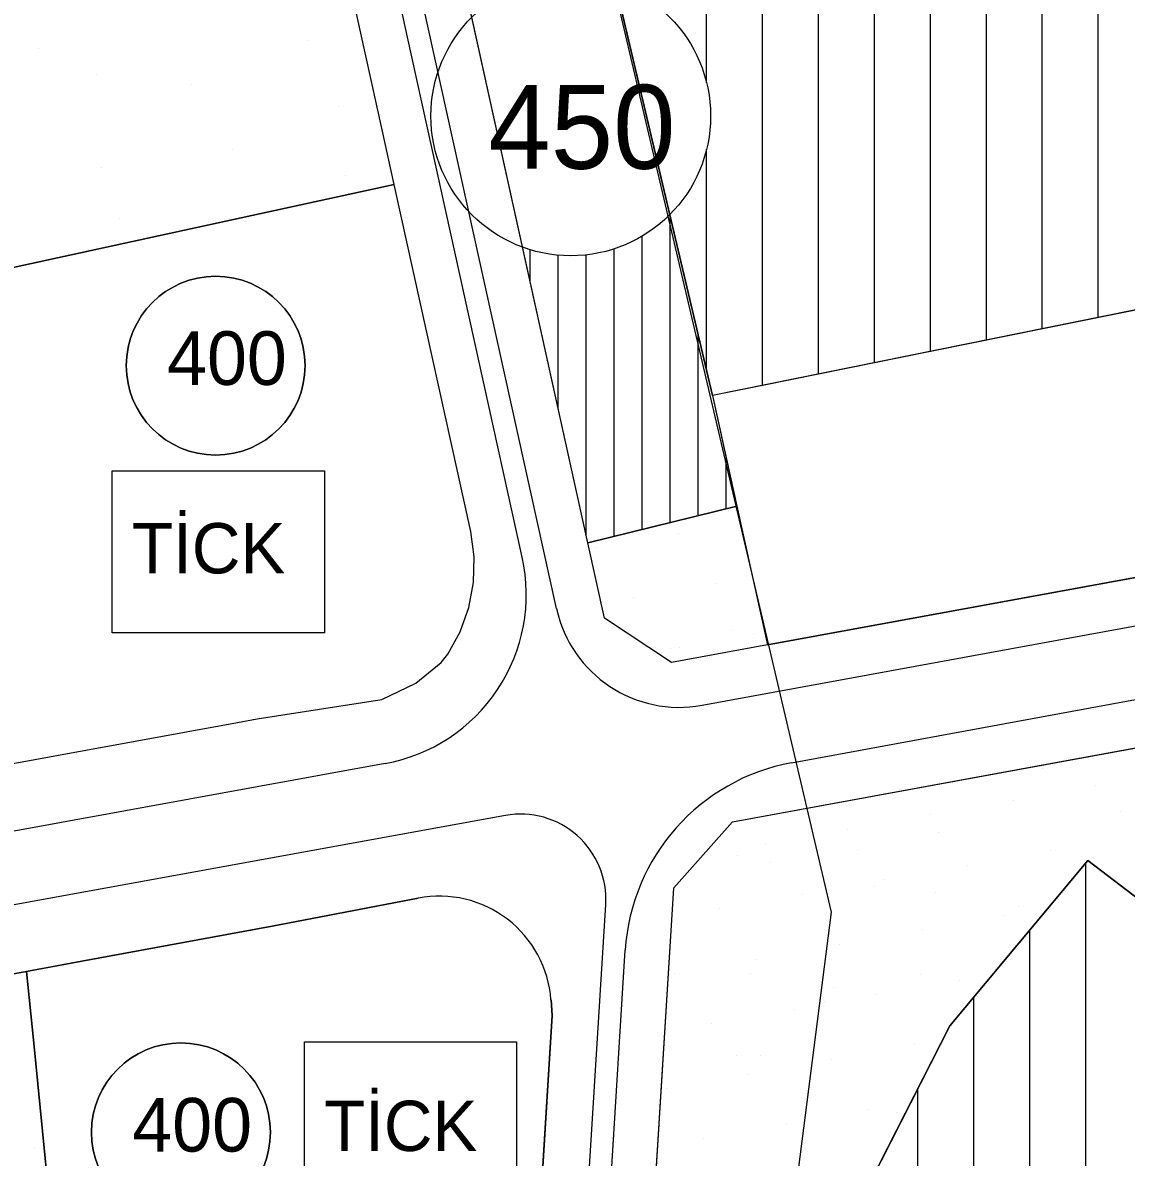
# Model space of a CAD drawing. Extents: x 419109 to 421295, y 4452223 to 4457798.
# Drawn here: x 420367.7 to 420565, y 4453711.7 to 4453914.6 of the extents above; entities that cross this region are included whole.
import ezdxf

# ---------------------------------------------------------------- set-up
doc = ezdxf.new("R2010")
doc.units = 0
for name, color, linetype in [('ADA', 7, 'Continuous'), ('ADAKENARI', 7, 'Continuous'), ('Default', 7, 'Continuous'), ('KALDIRIM', 7, 'Continuous'), ('LJ_SEMBOL', 7, 'Continuous'), ('PL_AYA_PARK_DINLENME', 7, 'Continuous'), ('PL_K_TALI_IS_MRK', 7, 'Continuous'), ('PL_KON_MEV_350', 7, 'Continuous'), ('PL_KON_MEV_450', 7, 'Continuous'), ('PL_TİCK', 7, 'Continuous'), ('SM_DAIRE', 7, 'Continuous'), ('SM_TAKS', 7, 'Continuous'), ('SN_KENTSEL_DONUSUM', 7, 'Continuous'), ('TR_ORTAYOGUNKONUT', 7, 'Continuous'), ('TR_PARKALANI', 7, 'Continuous'), ('TR_TALIISMERK', 7, 'Continuous'), ('TR_TİCK', 7, 'Continuous'), ('TR_YUKSEKYOGUNKONUT', 7, 'Continuous')]:
    doc.layers.add(name, color=color, linetype=linetype)

# ---------------------------------------------------------------- blocks, each defined once
blk = doc.blocks.new('POINT_DISPLAY')
at = {"layer": 'Default'}
blk.add_line((0, 0), (0, 0), dxfattribs=at)

msp = doc.modelspace()

# ---------------------------------------------------------------- linework, layer by layer
at = {"layer": 'ADA'}
for p, q in [((420458.18, 4453987.01), (420491, 4453847.88)), ((420635.91, 4453877.22), (420491, 4453847.88)), ((420491, 4453847.88), (420495.37, 4453828.12)), ((420468.74, 4453821.56), (420495.37, 4453828.12)), ((420495.37, 4453828.12), (420500.86, 4453803.3)), ((420533.43, 4453735.19), (420558.1, 4453764.74)), ((420558.1, 4453764.74), (420671.71, 4453678.09)), ((420475.5, 4453621.14), (420533.43, 4453735.19))]:
    msp.add_line(p, q, dxfattribs=at)
at = {"layer": 'ADAKENARI'}
for p, q in [((420468.74, 4453821.56), (420433.46, 4453981.47)), ((420637.1, 4453828.32), (420500.86, 4453803.3)), ((420471.7, 4453808.1), (420468.74, 4453821.56)), ((420483.69, 4453800.14), (420471.7, 4453808.1)), ((420500.86, 4453803.3), (420483.69, 4453800.14)), ((420494.6, 4453771.64), (420602.26, 4453791.42)), ((420484.14, 4453759.86), (420494.6, 4453771.64)), ((420475.5, 4453621.14), (420484.14, 4453759.86)), ((420412.32, 4453752.98), (420438.42, 4453758.01)), ((420378.31, 4453746.73), (420412.32, 4453752.98)), ((420352.47, 4453741.99), (420378.31, 4453746.73)), ((420462.16, 4453739.85), (420462.36, 4453737.04)), ((420462.36, 4453737.04), (420459.23, 4453686.05))]:
    msp.add_line(p, q, dxfattribs=at)
for points in [[(420431.97, 4453895.41), (420411.52, 4453988.12), (420405.55, 4453991.97), (420329.76, 4453975.85), (420335.42, 4453942.99), (420348.53, 4453867.02), (420352.56, 4453867.9), (420434.12, 4453885.64), (420431.97, 4453895.41)], [(420406.09, 4453789.45), (420409.61, 4453790.07), (420431.89, 4453793.55), (420437.99, 4453796.49), (420442.54, 4453800.15), (420443.72, 4453801.66), (420445.94, 4453805.66), (420447.49, 4453809.97), (420448.33, 4453814.46), (420448.44, 4453819.04), (420447.81, 4453823.57), (420434.12, 4453885.64), (420352.56, 4453867.9), (420364.99, 4453781.9), (420379, 4453784.48), (420406.09, 4453789.45)], [(420368.42, 4453744.92), (420369.63, 4453732.7), (420375.68, 4453671.57)]]:
    msp.add_lwpolyline(points, dxfattribs=at)
msp.add_arc((420442.21, 4453738.37), 20, 4.2381, 100.9133, dxfattribs=at)
at = {"layer": 'KALDIRIM'}
for p, q in [((420463.14, 4453809.79), (420412.99, 4454037.15)), ((420436.51, 4453911.97), (420426.44, 4453957.63)), ((420457.02, 4453818.98), (420436.51, 4453911.97)), ((420489.17, 4453792.51), (420636.28, 4453819.52)), ((420505.17, 4453782.23), (420640.83, 4453807.14)), ((420432.49, 4453782.09), (420172.91, 4453734.83)), ((420454.01, 4453772.8), (420174.53, 4453721.91)), ((420467.28, 4453682.14), (420471.93, 4453756.87)), ((420467.61, 4453623.09), (420475.43, 4453748.7))]:
    msp.add_line(p, q, dxfattribs=at)
for centre, radius, start, end in [((420426.98, 4453812.35), 30.76, 280.3188, 12.4386), ((420485.11, 4453814.64), 22.5, 192.4386, 280.4062), ((420511.75, 4453746.44), 36.39, 100.4062, 176.4375), ((420456.74, 4453757.82), 15.22, 356.4375, 100.3188)]:
    msp.add_arc(centre, radius, start, end, dxfattribs=at)
at = {"layer": 'LJ_SEMBOL'}
for points in [[(420383.73, 4453834.41), (420421.67, 4453834.41), (420421.67, 4453805.47), (420383.73, 4453805.47)], [(420418.07, 4453732.3), (420456, 4453732.3), (420456, 4453703.37), (420418.07, 4453703.37)]]:
    msp.add_lwpolyline(points, close=True, dxfattribs=at)
at = {"layer": 'PL_AYA_PARK_DINLENME'}
for points in [[(420434.12, 4453885.64), (420431.97, 4453895.41), (420411.52, 4453988.12), (420405.55, 4453991.97), (420329.76, 4453975.85), (420335.42, 4453942.99), (420348.53, 4453867.02), (420352.56, 4453867.9), (420434.12, 4453885.64)], [(420367.01, 4453670.59), (420375.68, 4453671.57), (420369.63, 4453732.7), (420368.42, 4453744.92), (420352.63, 4453742.02), (420352.8, 4453740.33), (420359.83, 4453669.27)]]:
    msp.add_lwpolyline(points, dxfattribs=at)
for points in [[(420468.74, 4453821.56), (420495.37, 4453828.12), (420500.86, 4453803.3), (420483.69, 4453800.14), (420471.7, 4453808.1)], [(420672.26, 4453752.98), (420673.7, 4453751.17), (420675.18, 4453749.38), (420676.72, 4453747.64), (420678.29, 4453745.94), (420679.91, 4453744.28), (420681.56, 4453742.66), (420683.26, 4453741.08), (420685, 4453739.54), (420706.63, 4453720.9), (420671.71, 4453678.09), (420558.1, 4453764.74), (420533.43, 4453735.19), (420475.5, 4453621.14), (420484.14, 4453759.86), (420494.6, 4453771.64), (420602.26, 4453791.42), (420578.76, 4453761.01), (420643.6, 4453713.95)]]:
    msp.add_lwpolyline(points, close=True, dxfattribs=at)
at = {"layer": 'PL_K_TALI_IS_MRK'}
msp.add_lwpolyline([(420569.98, 4453863.87), (420559.98, 4453861.85), (420549.98, 4453859.82), (420539.98, 4453857.8), (420529.98, 4453855.77), (420519.98, 4453853.75), (420509.98, 4453851.72), (420499.98, 4453849.7), (420491, 4453847.88), (420493.46, 4453836.73), (420495.37, 4453828.12), (420500.86, 4453803.3), (420599.51, 4453821.41)], dxfattribs=at)
at = {"layer": 'PL_KON_MEV_350'}
msp.add_lwpolyline([(420491, 4453847.88), (420458.18, 4453987.01), (420449.98, 4454022.67), (420594.69, 4454053.33), (420635.91, 4453877.22)], close=True, dxfattribs=at)
msp.add_lwpolyline([(420475.5, 4453621.14), (420533.43, 4453735.19), (420558.1, 4453764.74), (420671.71, 4453678.09), (420706.63, 4453720.9), (420741.82, 4453690.58)], dxfattribs=at)
at = {"layer": 'PL_KON_MEV_450'}
msp.add_lwpolyline([(420491, 4453847.88), (420495.37, 4453828.12), (420468.74, 4453821.56), (420433.46, 4453981.47), (420458.18, 4453987.01)], close=True, dxfattribs=at)
at = {"layer": 'PL_TİCK'}
for points in [[(420379, 4453784.48), (420406.09, 4453789.45), (420409.61, 4453790.07), (420431.89, 4453793.55), (420437.99, 4453796.49), (420442.54, 4453800.15), (420443.72, 4453801.66), (420445.94, 4453805.66), (420447.49, 4453809.97), (420448.33, 4453814.46), (420448.44, 4453819.04), (420447.81, 4453823.57), (420434.12, 4453885.64), (420352.56, 4453867.9), (420364.99, 4453781.9), (420379, 4453784.48)], [(420438.42, 4453758.01), (420412.32, 4453752.98), (420378.31, 4453746.73), (420368.42, 4453744.92), (420369.63, 4453732.7), (420375.68, 4453671.57)], [(420375.68, 4453671.57), (420388.2, 4453673), (420453.95, 4453680.49), (420459.23, 4453686.05), (420462.36, 4453737.04), (420462.16, 4453739.85)]]:
    msp.add_lwpolyline(points, dxfattribs=at)
msp.add_arc((420442.21, 4453738.37), 20, 4.2381, 100.9133, dxfattribs=at)
at = {"layer": 'SM_DAIRE'}
msp.add_circle((420465.69, 4453897.9), 25, dxfattribs=at)
at = {"layer": 'SM_TAKS'}
for centre in [(420402.21, 4453853.25), (420396, 4453716.14)]:
    msp.add_circle(centre, 15.99, dxfattribs=at)
at = {"layer": 'SN_KENTSEL_DONUSUM'}
for p, q in [((420429.24, 4454109.6), (420512.23, 4453755.53)), ((420512.23, 4453755.53), (420460.59, 4453351.67))]:
    msp.add_line(p, q, dxfattribs=at)
at = {"layer": 'TR_ORTAYOGUNKONUT'}
for p, q in [((420509.98, 4453851.72), (420509.98, 4454035.38)), ((420499.98, 4453849.7), (420499.98, 4454033.26)), ((420489.98, 4453903.81), (420489.98, 4454031.14)), ((420559.98, 4453861.85), (420559.98, 4453957.17)), ((420519.98, 4453853.75), (420519.98, 4453943.09)), ((420549.98, 4453859.82), (420549.98, 4453942.19)), ((420529.98, 4453855.77), (420529.98, 4453938.26)), ((420539.98, 4453857.8), (420539.98, 4453938.02)), ((420489.98, 4453852.2), (420489.98, 4453891.99)), ((420557.76, 4453639.74), (420557.76, 4453764.33)), ((420547.76, 4453615.87), (420547.76, 4453752.35)), ((420537.76, 4453454.11), (420537.76, 4453740.37)), ((420527.76, 4453458.73), (420527.76, 4453724.03))]:
    msp.add_line(p, q, dxfattribs=at)
at = {"layer": 'TR_TALIISMERK'}
msp.add_lwpolyline([(420569.98, 4453863.87), (420559.98, 4453861.85), (420549.98, 4453859.82), (420539.98, 4453857.8), (420529.98, 4453855.77), (420519.98, 4453853.75), (420509.98, 4453851.72), (420499.98, 4453849.7), (420491, 4453847.88), (420493.46, 4453836.73), (420495.37, 4453828.12), (420500.86, 4453803.3), (420599.51, 4453821.41)], dxfattribs=at)
at = {"layer": 'TR_TİCK'}
for points in [[(420448.44, 4453819.04), (420447.81, 4453823.57), (420434.12, 4453885.64), (420352.56, 4453867.9), (420364.99, 4453781.9), (420379, 4453784.48), (420406.09, 4453789.45), (420409.61, 4453790.07), (420431.89, 4453793.55), (420437.99, 4453796.49), (420442.54, 4453800.15), (420443.72, 4453801.66), (420445.94, 4453805.66), (420447.49, 4453809.97), (420448.33, 4453814.46), (420448.44, 4453819.04)], [(420383.73, 4453805.47), (420383.73, 4453834.41), (420421.67, 4453834.41), (420421.67, 4453805.47), (420383.73, 4453805.47)], [(420438.42, 4453758.01), (420412.32, 4453752.98), (420378.31, 4453746.73), (420368.42, 4453744.92), (420369.63, 4453732.7)], [(420369.63, 4453732.7), (420375.68, 4453671.57), (420388.2, 4453673), (420453.95, 4453680.49), (420459.23, 4453686.05), (420462.36, 4453737.04), (420462.16, 4453739.85)], [(420418.07, 4453703.37), (420418.07, 4453732.3), (420456, 4453732.3), (420456, 4453703.37), (420418.07, 4453703.37)]]:
    msp.add_lwpolyline(points, dxfattribs=at)
for centre, radius, start, end in [((420402.21, 4453853.25), 15.99, 0, 180), ((420402.21, 4453853.25), 15.99, 180, 0), ((420442.21, 4453738.37), 20, 4.2381, 100.9133), ((420396, 4453716.14), 15.99, 0, 180), ((420396, 4453716.14), 15.99, 180, 0)]:
    msp.add_arc(centre, radius, start, end, dxfattribs=at)
at = {"layer": 'TR_YUKSEKYOGUNKONUT'}
for p, q in [((420483.46, 4453825.19), (420483.46, 4453879.82)), ((420478.46, 4453823.95), (420478.46, 4453876.41)), ((420458.46, 4453868.13), (420458.46, 4453873.97)), ((420463.46, 4453845.46), (420463.46, 4453873)), ((420468.46, 4453822.79), (420468.46, 4453873.06)), ((420473.46, 4453822.72), (420473.46, 4453874.14)), ((420488.46, 4453826.42), (420488.46, 4453858.62)), ((420493.46, 4453827.65), (420493.46, 4453836.73))]:
    msp.add_line(p, q, dxfattribs=at)

# ---------------------------------------------------------------- block references
at = {"layer": 'TR_PARKALANI', "xscale": 0.1, "yscale": 0.10000000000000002}
for p in [(420418.85, 4453911.46), (420370.6, 4453909.98), (420380.96, 4453905.25), (420397.83, 4453903.47), (420424.17, 4453899.62), (420405.23, 4453891.93), (420381.85, 4453888.67), (420425.36, 4453887.19), (420385.1, 4453879.5), (420484.96, 4453823.31), (420470.19, 4453820.71), (420491.62, 4453814.33), (420476.85, 4453811.73), (420494.39, 4453805.82), (420498.28, 4453805.35), (420483.51, 4453802.75), (420485.04, 4453802.84), (420550, 4453781.12), (420534.36, 4453778.8), (420559.52, 4453778.11), (420544.75, 4453775.51), (420563.9, 4453773.59), (420529.98, 4453772.9), (420515.2, 4453770.3), (420531.4, 4453769.68), (420500.43, 4453767.69), (420495.56, 4453765.72), (420516.98, 4453766.63), (420551.41, 4453766.53), (420501.34, 4453764.31), (420536.64, 4453763.92), (420555.75, 4453764), (420521.86, 4453761.32), (420519.91, 4453760.04), (420507.09, 4453758.71), (420530.88, 4453759.1), (420484.07, 4453756.07), (420492.32, 4453756.11), (420545.66, 4453756.5), (420543.3, 4453754.94), (420483.96, 4453752.14), (420528.53, 4453752.34), (420513.75, 4453749.73), (420498.98, 4453747.13), (420484.21, 4453744.52), (420497.87, 4453744.62), (420528.28, 4453744.33), (420535.19, 4453743.36), (420512.64, 4453742.01), (420511.02, 4453739.52), (420520.41, 4453740.75), (420505.64, 4453738.15), (420490.87, 4453735.54), (420527.07, 4453731.77), (420495.26, 4453729.84), (420499.53, 4453729.88), (420512.3, 4453729.17), (420497.53, 4453726.56), (420482.76, 4453723.96), (420518.96, 4453720.19), (420523.94, 4453719.71), (420504.19, 4453717.58), (420489.42, 4453714.98), (420369.82, 4453713.24)]:
    msp.add_blockref('POINT_DISPLAY', p, dxfattribs=at)

# ---------------------------------------------------------------- texts
at = {"layer": 'LJ_SEMBOL'}
for p in [(420387.25, 4453816.09), (420421.58, 4453712.79)]:
    msp.add_text('TİCK', height=9, dxfattribs=at).set_placement(p)
at = {"layer": 'SM_TAKS'}
for s, height, p in [('450', 15, (420450.95, 4453888.46)), ('400', 9.593, (420393.53, 4453849.8)), ('400', 9.593, (420387.31, 4453712.69))]:
    msp.add_text(s, height=height, dxfattribs=at).set_placement(p)

doc.saveas('drawing.dxf')
